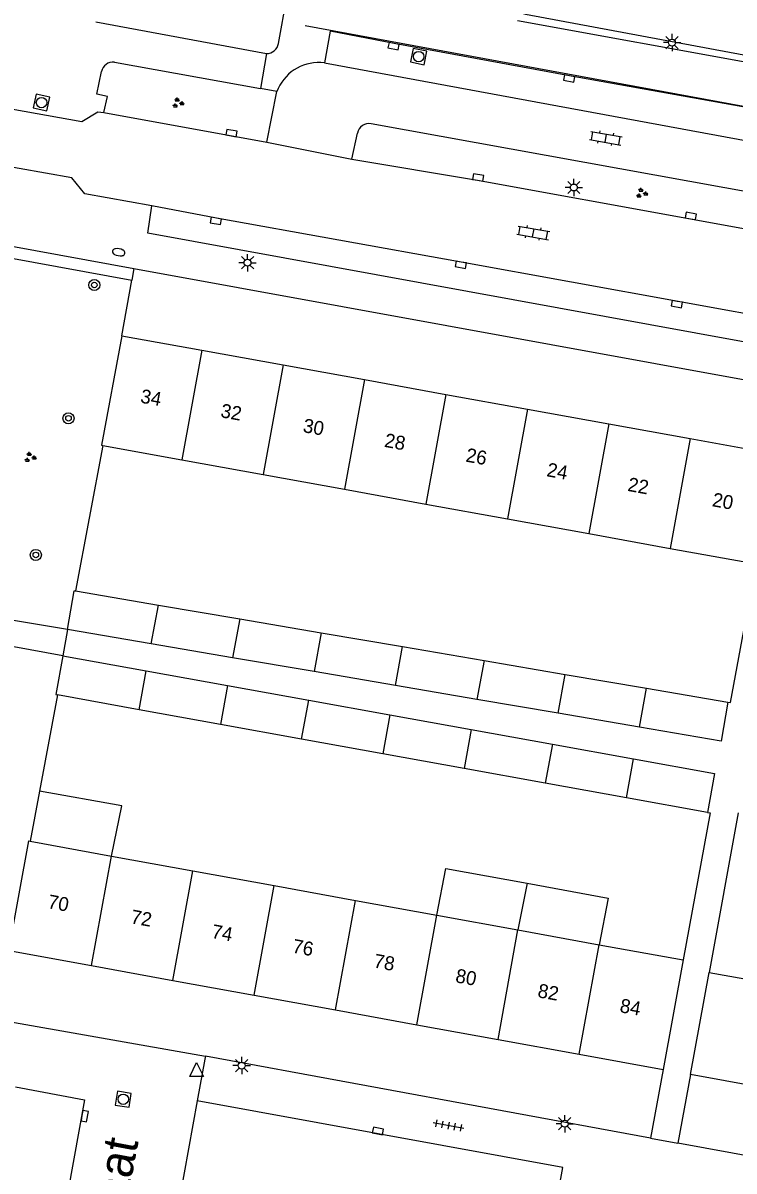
# Model space of a CAD drawing. Extents: x 132999 to 136000, y 398499 to 400501.
# Drawn here: x 133316.5 to 133367.6, y 399749.5 to 399832.1 of the extents above; entities that cross this region are included whole.
import ezdxf

# ---------------------------------------------------------------- set-up
doc = ezdxf.new("R2010")
doc.units = 0
for name, color, linetype in [('gg-afsc-erfafscheiding', 7, 'Continuous'), ('gg-afsc-hekwerk', 7, 'Continuous'), ('gg-afsc-muur', 7, 'Continuous'), ('gg-anno-huisnummerreeks BGT', 7, 'Continuous'), ('gg-anno-openbare ruimte label', 7, 'Continuous'), ('gg-bbg-bijgebouw', 7, 'Continuous'), ('gg-bbg-gedigitaliseerde bebouwing', 7, 'Continuous'), ('gg-bbg-gedigitaliseerde bijgebouw', 7, 'Continuous'), ('gg-bbg-hoofdgebouw', 7, 'Continuous'), ('gg-bbg-luifel en loopbrug', 7, 'Continuous'), ('gg-bbg-tussenscheiding', 7, 'Continuous'), ('gg-knt-verharding', 7, 'Continuous'), ('gg-knt-verharding nz', 7, 'Continuous'), ('gt-grn-groengrens', 7, 'Continuous'), ('gt-grn-weggrens', 7, 'Continuous'), ('gt-symb-boom', 7, 'Continuous'), ('gt-symb-brandkraan', 7, 'Continuous'), ('gt-symb-groenvak', 7, 'Continuous'), ('gt-symb-klinker verharding', 7, 'Continuous'), ('gt-symb-kolk', 7, 'Continuous'), ('gt-symb-lichtmast', 7, 'Continuous'), ('gt-symb-rioolschacht', 7, 'Continuous'), ('gt-symb-tegel verharding', 7, 'Continuous'), ('gt-symb-waterafsluiter', 7, 'Continuous')]:
    doc.layers.add(name, color=color, linetype=linetype)

# ---------------------------------------------------------------- blocks, each defined once
blk = doc.blocks.new('gt0-KOLK')
at = {"layer": 'gt-symb-kolk'}
blk.add_lwpolyline([(0, 0), (0.375, 0), (0.375, 0.4), (-0.375, 0.4), (-0.375, 0), (0, 0)], dxfattribs=at)
blk = doc.blocks.new('gt0-RS')
at = {"layer": 'gt-symb-rioolschacht'}
blk.add_lwpolyline([(-0.5, -0.5), (0.5, -0.5), (0.5, 0.5), (-0.5, 0.5)], close=True, dxfattribs=at)
blk.add_circle((0, 0), 0.375, dxfattribs=at)
blk = doc.blocks.new('gt0-TEG1')
at = {"layer": 'gt-symb-tegel verharding'}
for p, q in [((-1.125, 0), (1.125, 0)), ((-0.9, -0.25), (-0.9, 0.25)), ((-0.45, -0.25), (-0.45, 0.25)), ((0, -0.25), (0, 0.25)), ((0.45, -0.25), (0.45, 0.25)), ((0.9, -0.25), (0.9, 0.25))]:
    blk.add_line(p, q, dxfattribs=at)
blk = doc.blocks.new('gt0-LMAST')
at = {"layer": 'gt-symb-lichtmast'}
for p, q in [((-0.182, 0.173), (-0.447, 0.438)), ((-0.005, 0.246), (-0.005, 0.621)), ((0.172, 0.173), (0.437, 0.438)), ((-0.255, -0.004), (-0.63, -0.004)), ((-0.182, -0.181), (-0.447, -0.446)), ((-0.005, -0.254), (-0.005, -0.629)), ((0.437, -0.446), (0.172, -0.181)), ((0.245, -0.004), (0.62, -0.004))]:
    blk.add_line(p, q, dxfattribs=at)
blk.add_circle((-0.005, -0.004), 0.25, dxfattribs=at)
blk = doc.blocks.new('gt0-BR')
at = {"layer": 'gt-symb-brandkraan'}
for centre, radius, start, end in [((-0.244, 0), 0.206, 107.56694, 252.43307), ((0.599, -2.664), 3, 106.89205, 107.56694), ((0, -0.691), 0.938, 73.10799, 106.89205), ((-0.599, -2.664), 3, 72.43309, 73.10799), ((0.244, 0), 0.206, 287.56695, 72.43309), ((0.599, 2.664), 3, 252.43307, 253.10797), ((0, 0.691), 0.938, 253.10797, 286.89206), ((-0.599, 2.664), 3, 286.89206, 287.56695)]:
    blk.add_arc(centre, radius, start, end, dxfattribs=at)
blk = doc.blocks.new('gt0-GRVAK')
at = {"layer": 'gt-symb-groenvak'}
for p, q in [((-0.11, 0.189), (-0.228, 0.24)), ((-0.182, 0.153), (0.088, 0.153)), ((-0.091, 0.211), (-0.156, 0.322)), ((-0.047, 0.214), (-0.047, 0.393)), ((-0.004, 0.211), (0.061, 0.322)), ((0.015, 0.189), (0.133, 0.24)), ((0.262, -0.052), (0.197, 0.059)), ((0.305, -0.049), (0.305, 0.13)), ((0.349, -0.052), (0.414, 0.059)), ((-0.245, -0.228), (-0.363, -0.177)), ((-0.318, -0.264), (-0.047, -0.264)), ((-0.226, -0.206), (-0.291, -0.095)), ((-0.183, -0.203), (-0.183, -0.024)), ((-0.139, -0.206), (-0.074, -0.095)), ((-0.12, -0.228), (-0.002, -0.177)), ((0.243, -0.074), (0.125, -0.023)), ((0.17, -0.11), (0.441, -0.11)), ((0.368, -0.074), (0.486, -0.023))]:
    blk.add_line(p, q, dxfattribs=at)
blk = doc.blocks.new('gt0-BOOM')
at = {"layer": 'gt-symb-boom'}
for radius in [0.4, 0.2]:
    blk.add_circle((0, 0), radius, dxfattribs=at)
blk = doc.blocks.new('gt0-WAFSL')
at = {"layer": 'gt-symb-waterafsluiter'}
for p, q in [((-0.5, -0.333), (0, 0.667)), ((0, 0.667), (0.5, -0.333)), ((0.5, -0.333), (-0.5, -0.333))]:
    blk.add_line(p, q, dxfattribs=at)
blk = doc.blocks.new('gt0-KL1')
at = {"layer": 'gt-symb-klinker verharding'}
for p, q in [((-1.15, 0.3), (1.15, 0.3)), ((-1, -0.3), (-1, 0.3)), ((-0.5, 0.3), (-0.5, 0.45)), ((0, -0.3), (0, 0.3)), ((0.5, 0.3), (0.5, 0.45)), ((1, -0.3), (1, 0.3)), ((-1.15, -0.3), (1.15, -0.3)), ((-0.5, -0.45), (-0.5, -0.3)), ((0.5, -0.45), (0.5, -0.3))]:
    blk.add_line(p, q, dxfattribs=at)

msp = doc.modelspace()

# ---------------------------------------------------------------- linework, layer by layer
at = {"layer": 'gg-afsc-erfafscheiding'}
for p, q in [((133324.484, 399814.409), (133324.331, 399813.567)), ((133323.61, 399809.58), (133324.331, 399813.567)), ((133367.907, 399775.286), (133365.802, 399763.811))]:
    msp.add_line(p, q, dxfattribs=at)
for points in [[(133367.154, 399783.246), (133367.347, 399783.213), (133369.182, 399793.175)], [(133365.696, 399775.311), (133365.885, 399775.277), (133363.937, 399764.704)]]:
    msp.add_lwpolyline(points, dxfattribs=at)
at = {"layer": 'gg-afsc-hekwerk'}
msp.add_line((133336.793, 399831.866), (133385.606, 399822.902), dxfattribs=at)
msp.add_lwpolyline([(133350.745, 399839.16), (133350.03, 399835.698), (133350.257, 399834.174), (133351.23, 399833.109), (133352.608, 399832.682), (133387.461, 399826.206), (133388.772, 399826.266), (133402.638, 399831.132), (133404.537, 399832.584), (133405.707, 399834.694), (133405.898, 399837.02), (133405.216, 399839.324), (133404.065, 399842.757)], dxfattribs=at)
at = {"layer": 'gg-afsc-muur'}
for p, q in [((133322.238, 399801.691), (133320.278, 399791.231)), ((133318.978, 399783.761), (133317.691, 399776.851))]:
    msp.add_line(p, q, dxfattribs=at)
at = {"layer": 'gg-bbg-bijgebouw'}
for p, q in [((133319.38, 399786.57), (133318.88, 399783.78)), ((133318.88, 399783.78), (133318.978, 399783.761))]:
    msp.add_line(p, q, dxfattribs=at)
msp.add_lwpolyline([(133319.7, 399788.45), (133320.18, 399791.25), (133320.278, 399791.231)], dxfattribs=at)
at = {"layer": 'gg-bbg-gedigitaliseerde bebouwing'}
for p, q in [((133322.238, 399801.691), (133327.918, 399800.661)), ((133327.918, 399800.661), (133333.767, 399799.599)), ((133333.767, 399799.599), (133339.617, 399798.538)), ((133339.617, 399798.538), (133345.466, 399797.477)), ((133345.466, 399797.477), (133351.315, 399796.416)), ((133351.315, 399796.416), (133357.165, 399795.355)), ((133357.165, 399795.355), (133363.015, 399794.294)), ((133363.015, 399794.294), (133369.182, 399793.175)), ((133317.018, 399773.241), (133322.875, 399772.175)), ((133322.875, 399772.175), (133328.715, 399771.113)), ((133328.715, 399771.113), (133334.555, 399770.05)), ((133334.555, 399770.05), (133340.396, 399768.987)), ((133340.396, 399768.987), (133346.235, 399767.925)), ((133346.235, 399767.925), (133352.075, 399766.862)), ((133352.075, 399766.862), (133357.916, 399765.799)), ((133357.916, 399765.799), (133363.937, 399764.704)), ((133363.937, 399764.704), (133362.5, 399756.83)), ((133364.46, 399756.47), (133365.802, 399763.811)), ((133365.802, 399763.811), (133372.231, 399762.638))]:
    msp.add_line(p, q, dxfattribs=at)
at = {"layer": 'gg-bbg-gedigitaliseerde bijgebouw'}
for p, q in [((133320.278, 399791.231), (133326.24, 399790.215)), ((133326.24, 399790.215), (133332.09, 399789.219)), ((133332.09, 399789.219), (133337.94, 399788.222)), ((133325.726, 399787.423), (133319.7, 399788.45)), ((133337.94, 399788.222), (133343.781, 399787.227)), ((133331.573, 399786.427), (133325.726, 399787.423)), ((133319.38, 399786.57), (133325.371, 399785.486)), ((133343.781, 399787.227), (133349.64, 399786.229)), ((133337.421, 399785.43), (133331.573, 399786.427)), ((133349.64, 399786.229), (133355.472, 399785.236)), ((133325.371, 399785.486), (133331.205, 399784.431)), ((133343.266, 399784.434), (133337.421, 399785.43)), ((133355.472, 399785.236), (133361.321, 399784.24)), ((133331.205, 399784.431), (133337.042, 399783.375)), ((133349.116, 399783.437), (133343.266, 399784.434)), ((133361.321, 399784.24), (133367.154, 399783.246)), ((133324.862, 399782.697), (133318.978, 399783.761)), ((133337.042, 399783.375), (133342.876, 399782.32)), ((133354.958, 399782.442), (133349.116, 399783.437)), ((133330.693, 399781.642), (133324.862, 399782.697)), ((133360.804, 399781.446), (133354.958, 399782.442)), ((133336.531, 399780.586), (133330.693, 399781.642)), ((133342.876, 399782.32), (133348.712, 399781.264)), ((133348.712, 399781.264), (133354.548, 399780.208)), ((133342.362, 399779.531), (133336.531, 399780.586)), ((133354.548, 399780.208), (133360.381, 399779.153)), ((133348.201, 399778.475), (133342.362, 399779.531)), ((133354.039, 399777.419), (133348.201, 399778.475)), ((133359.869, 399776.365), (133354.039, 399777.419)), ((133365.696, 399775.311), (133359.869, 399776.365))]:
    msp.add_line(p, q, dxfattribs=at)
for points in [[(133367.154, 399783.246), (133366.676, 399780.445), (133360.804, 399781.446)], [(133360.381, 399779.153), (133366.201, 399778.1), (133365.696, 399775.311)]]:
    msp.add_lwpolyline(points, dxfattribs=at)
at = {"layer": 'gg-bbg-hoofdgebouw'}
for p, q in [((133323.61, 399809.58), (133322.14, 399801.71)), ((133323.61, 399809.58), (133329.349, 399808.54)), ((133329.349, 399808.54), (133335.198, 399807.48)), ((133335.198, 399807.48), (133341.048, 399806.42)), ((133341.048, 399806.42), (133346.898, 399805.36)), ((133346.898, 399805.36), (133352.748, 399804.3)), ((133352.748, 399804.3), (133358.597, 399803.24)), ((133358.597, 399803.24), (133364.446, 399802.18)), ((133364.446, 399802.18), (133370.609, 399801.063)), ((133322.14, 399801.71), (133322.238, 399801.691)), ((133315.49, 399765.38), (133321.44, 399764.298)), ((133321.44, 399764.298), (133327.28, 399763.236)), ((133327.28, 399763.236), (133333.12, 399762.174)), ((133333.12, 399762.174), (133338.961, 399761.111)), ((133338.961, 399761.111), (133344.801, 399760.049)), ((133344.801, 399760.049), (133350.641, 399758.987)), ((133350.641, 399758.987), (133356.482, 399757.925)), ((133356.482, 399757.925), (133362.5, 399756.83)), ((133370.923, 399755.29), (133364.46, 399756.47))]:
    msp.add_line(p, q, dxfattribs=at)
msp.add_lwpolyline([(133315.49, 399765.38), (133316.92, 399773.26), (133317.018, 399773.241)], dxfattribs=at)
at = {"layer": 'gg-bbg-luifel en loopbrug'}
for p, q in [((133317.691, 399776.851), (133317.018, 399773.241)), ((133352.724, 399770.216), (133352.075, 399766.862))]:
    msp.add_line(p, q, dxfattribs=at)
for points in [[(133322.875, 399772.175), (133323.6, 399775.779), (133317.691, 399776.851)], [(133346.235, 399767.925), (133346.88, 399771.277), (133352.724, 399770.216)], [(133352.724, 399770.216), (133358.544, 399769.16), (133357.916, 399765.799)]]:
    msp.add_lwpolyline(points, dxfattribs=at)
at = {"layer": 'gg-bbg-tussenscheiding'}
for p, q in [((133329.349, 399808.54), (133327.918, 399800.661)), ((133335.198, 399807.48), (133333.767, 399799.599)), ((133341.048, 399806.42), (133339.617, 399798.538)), ((133346.898, 399805.36), (133345.466, 399797.477)), ((133352.748, 399804.3), (133351.315, 399796.416)), ((133358.597, 399803.24), (133357.165, 399795.355)), ((133364.446, 399802.18), (133363.015, 399794.294)), ((133325.726, 399787.423), (133326.24, 399790.215)), ((133332.09, 399789.219), (133331.573, 399786.427)), ((133337.94, 399788.222), (133337.421, 399785.43)), ((133343.266, 399784.434), (133343.781, 399787.227)), ((133349.64, 399786.229), (133349.116, 399783.437)), ((133324.862, 399782.697), (133325.371, 399785.486)), ((133354.958, 399782.442), (133355.472, 399785.236)), ((133331.205, 399784.431), (133330.693, 399781.642)), ((133360.804, 399781.446), (133361.321, 399784.24)), ((133336.531, 399780.586), (133337.042, 399783.375)), ((133342.876, 399782.32), (133342.362, 399779.531)), ((133348.712, 399781.264), (133348.201, 399778.475)), ((133354.548, 399780.208), (133354.039, 399777.419)), ((133359.869, 399776.365), (133360.381, 399779.153)), ((133321.44, 399764.298), (133322.875, 399772.175)), ((133327.28, 399763.236), (133328.715, 399771.113)), ((133333.12, 399762.174), (133334.555, 399770.05)), ((133338.961, 399761.111), (133340.396, 399768.987)), ((133344.801, 399760.049), (133346.235, 399767.925)), ((133350.641, 399758.987), (133352.075, 399766.862)), ((133356.482, 399757.925), (133357.916, 399765.799))]:
    msp.add_line(p, q, dxfattribs=at)
at = {"layer": 'gg-knt-verharding'}
for p, q in [((133334.87, 399830.59), (133335.657, 399835.004)), ((133321.755, 399832.137), (133333.999, 399829.863)), ((133352.04, 399832.242), (133386.462, 399825.957)), ((133333.999, 399829.863), (133333.575, 399827.356)), ((133323.076, 399829.244), (133333.575, 399827.356)), ((133334.738, 399827.13), (133333.575, 399827.356)), ((133334.03, 399823.494), (133334.738, 399827.13)), ((133322.316, 399825.616), (133334.03, 399823.494)), ((133380.408, 399817.761), (133341.536, 399824.821)), ((133340.138, 399822.271), (133340.544, 399824.133)), ((133334.03, 399823.494), (133340.138, 399822.271)), ((133315.71, 399816.01), (133324.484, 399814.409)), ((133324.484, 399814.409), (133371.476, 399805.833)), ((133319.7, 399788.45), (133310.912, 399789.947)), ((133319.38, 399786.57), (133310.583, 399788.161)), ((133314.592, 399760.44), (133329.615, 399757.796)), ((133329.615, 399757.796), (133329.573, 399757.566)), ((133361.602, 399751.907), (133329.615, 399757.796)), ((133329.573, 399757.566), (133329.028, 399754.569)), ((133362.5, 399756.83), (133361.602, 399751.907)), ((133364.46, 399756.47), (133363.562, 399751.546)), ((133329.028, 399754.569), (133327.615, 399746.796)), ((133355.292, 399749.79), (133329.028, 399754.569)), ((133383.894, 399747.803), (133363.562, 399751.546)), ((133353.898, 399741.998), (133355.292, 399749.79))]:
    msp.add_line(p, q, dxfattribs=at)
for points in [[(133322.316, 399825.616), (133322.57, 399826.78), (133321.825, 399826.951), (133322.144, 399828.573)], [(133313.749, 399827.162), (133314.083, 399827.128), (133314.989, 399825.997), (133320.739, 399824.977), (133321.884, 399825.682), (133322.316, 399825.616)], [(133340.138, 399822.271), (133349.178, 399820.757), (133364.46, 399817.989), (133380.749, 399815.004)], [(133325.755, 399818.923), (133320.964, 399819.778), (133320.029, 399820.938), (133314.31, 399821.944), (133313.136, 399821.222)], [(133371.783, 399810.559), (133371.426, 399808.565), (133325.471, 399816.957), (133325.755, 399818.923)]]:
    msp.add_lwpolyline(points, dxfattribs=at)
for centre, radius, start, end in [((133334.002, 399830.745), 0.882, 269.82957, 349.87209), ((133322.987, 399828.385), 0.863, 84.06669, 167.43785), ((133341.378, 399823.99), 0.846, 79.22407, 170.26229)]:
    msp.add_arc(centre, radius, start, end, dxfattribs=at)
at = {"layer": 'gg-knt-verharding nz'}
for p, q in [((133338.162, 399829.2), (133385.197, 399820.518)), ((133334.841, 399827.356), (133334.738, 399827.13))]:
    msp.add_line(p, q, dxfattribs=at)
for points in [[(133385.197, 399820.518), (133385.588, 399822.843), (133368.233, 399826.026), (133355.785, 399828.265), (133343.177, 399830.59), (133338.584, 399831.463), (133338.162, 399829.2)], [(133371.783, 399810.559), (133348.005, 399814.876), (133330.406, 399818.026), (133325.755, 399818.923)], [(133315.97, 399755.584), (133320.937, 399754.653), (133314.846, 399721.12)]]:
    msp.add_lwpolyline(points, dxfattribs=at)
msp.add_arc((133337.794, 399825.951), 3.27, 83.5305, 154.55234, dxfattribs=at)
at = {"layer": 'gt-grn-groengrens'}
msp.add_line((133315.555, 399815.169), (133324.331, 399813.567), dxfattribs=at)
at = {"layer": 'gt-grn-weggrens'}
for p, q in [((133319.7, 399788.45), (133319.38, 399786.57)), ((133361.602, 399751.907), (133363.562, 399751.546))]:
    msp.add_line(p, q, dxfattribs=at)

# ---------------------------------------------------------------- block references
at = {"layer": 'gt-symb-boom'}
for p in [(133321.632, 399813.222), (133319.779, 399803.644), (133317.432, 399793.821)]:
    msp.add_blockref('gt0-BOOM', p, dxfattribs=at)
at = {"layer": 'gt-symb-brandkraan', "rotation": -9.5260033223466}
msp.add_blockref('gt0-BR', (133323.389, 399815.58), dxfattribs=at)
at = {"layer": 'gt-symb-groenvak'}
for p in [(133327.636, 399826.298), (133360.955, 399819.817), (133317.011, 399800.829)]:
    msp.add_blockref('gt0-GRVAK', p, dxfattribs=at)
at = {"layer": 'gt-symb-klinker verharding'}
for p, rotation in [((133358.388, 399823.773), -9.848622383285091), ((133353.178, 399816.972), -9.848622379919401)]:
    msp.add_blockref('gt0-KL1', p, dxfattribs=dict(at, rotation=rotation))
at = {"layer": 'gt-symb-kolk'}
for p, rotation in [((133343.177, 399830.59), 169.55584109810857), ((133355.785, 399828.265), 169.80269757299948), ((133331.461, 399823.953), -10.304846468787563), ((133349.178, 399820.757), -9.510085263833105), ((133330.406, 399818.026), 169.85177984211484), ((133364.46, 399817.989), -10.271643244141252), ((133348.005, 399814.876), 169.67927392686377), ((133363.525, 399812.05), 169.76155744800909), ((133320.747, 399753.518), -100.30997039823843), ((133341.978, 399752.214), -10.781616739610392)]:
    msp.add_blockref('gt0-KOLK', p, dxfattribs=dict(at, rotation=rotation))
at = {"layer": 'gt-symb-lichtmast'}
for p in [(133363.151, 399830.652), (133356.094, 399820.237), (133332.647, 399814.826), (133332.227, 399757.12), (133355.44, 399752.937)]:
    msp.add_blockref('gt0-LMAST', p, dxfattribs=at)
at = {"layer": 'gt-symb-rioolschacht'}
for p, rotation in [((133344.938, 399829.64), -11.94933949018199), ((133317.842, 399826.336), 167.50620345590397), ((133323.715, 399754.694), -99.02919884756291)]:
    msp.add_blockref('gt0-RS', p, dxfattribs=dict(at, rotation=rotation))
at = {"layer": 'gt-symb-tegel verharding', "rotation": 169.63367739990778}
msp.add_blockref('gt0-TEG1', (133347.079, 399752.801), dxfattribs=at)
at = {"layer": 'gt-symb-waterafsluiter'}
msp.add_blockref('gt0-WAFSL', (133328.987, 399756.665), dxfattribs=at)

# ---------------------------------------------------------------- texts
at = {"layer": 'gg-anno-huisnummerreeks BGT'}
for s, p in [('34', (133324.895, 399804.774)), ('32', (133330.657, 399803.73)), ('30', (133336.574, 399802.658)), ('28', (133342.424, 399801.598)), ('26', (133348.274, 399800.538)), ('24', (133354.088, 399799.484)), ('22', (133359.905, 399798.43)), ('20', (133365.979, 399797.329)), ('70', (133318.239, 399768.438)), ('72', (133324.201, 399767.353)), ('74', (133330.009, 399766.297)), ('76', (133335.814, 399765.241)), ('78', (133341.655, 399764.179)), ('80', (133347.53, 399763.11)), ('82', (133353.438, 399762.036)), ('84', (133359.338, 399760.963))]:
    msp.add_text(s, height=1, rotation=349.7, dxfattribs=at).set_placement(p)
at = {"layer": 'gg-anno-openbare ruimte label'}
msp.add_text('Mascagnistraat', height=2.5, rotation=79.4, dxfattribs=at).set_placement((133320.634, 399729.378))

doc.saveas('drawing.dxf')
